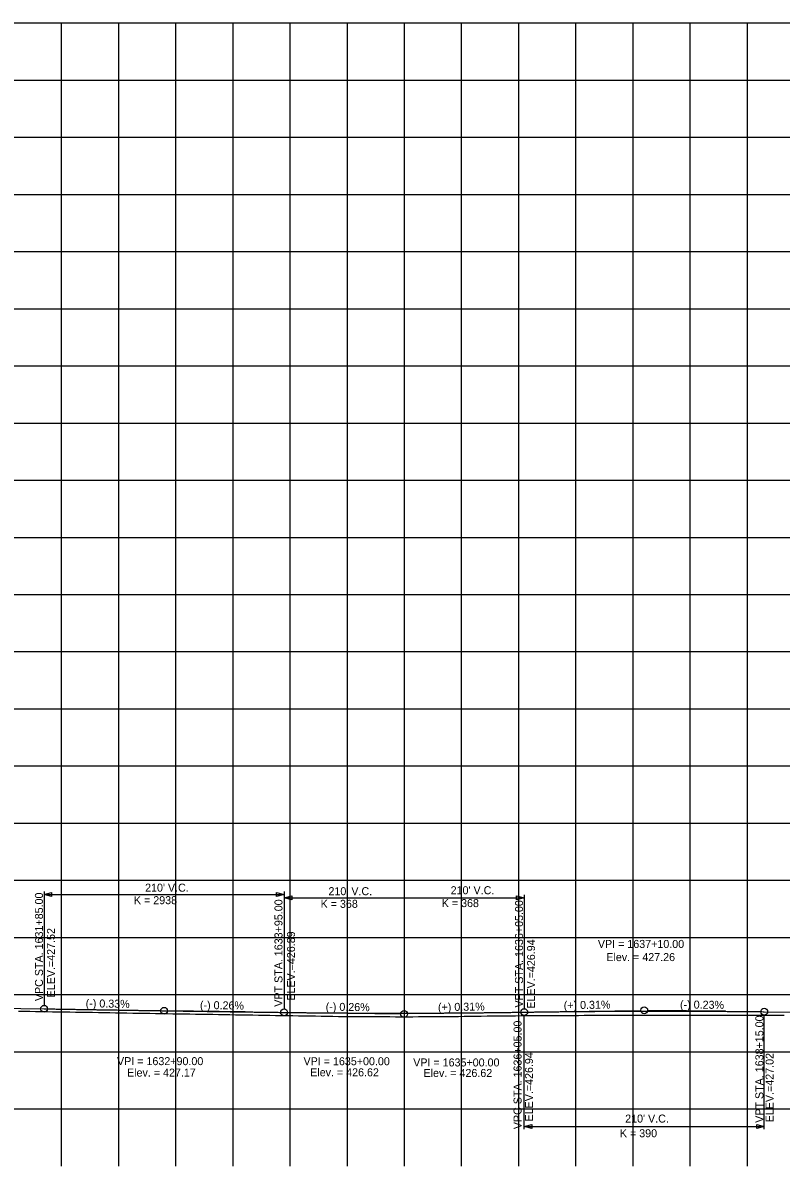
# Model space of a CAD drawing. Extents: x -90830 to 2015517, y -20856 to 836331.
# Drawn here: x 52090 to 52753, y -9797 to -8797 of the extents above; entities that cross this region are included whole.
import ezdxf

# ---------------------------------------------------------------- set-up
doc = ezdxf.new("R2010")
doc.units = 0
for name, color, linetype in [('Level 1', 7, 'Continuous'), ('RD_DDB_GradeTX', 7, 'Continuous'), ('RD_DDB_Profile_EX', 7, 'Continuous'), ('RD_DDB_Profile_Lbl', 7, 'Continuous'), ('RD_DDB_Profile_PR', 7, 'Continuous'), ('RD_DDB_StripGrade', 7, 'Continuous'), ('RD_DDB_VCLbl', 7, 'Continuous'), ('RD_PD_Final_TX', 7, 'Continuous')]:
    doc.layers.add(name, color=color, linetype=linetype)

msp = doc.modelspace()

# ---------------------------------------------------------------- linework, layer by layer
at = {"layer": 'Level 1'}
for p, q in [((51173.46, -8797.12), (52773.46, -8797.12)), ((52123.46, -8797.12), (52123.46, -9297.12)), ((52173.46, -8797.12), (52173.46, -9297.12)), ((52223.46, -8797.12), (52223.46, -9297.12)), ((52273.46, -8797.12), (52273.46, -9297.12)), ((52323.46, -8797.12), (52323.46, -9297.12)), ((52373.46, -8797.12), (52373.46, -9297.12)), ((52423.46, -8797.12), (52423.46, -9297.12)), ((52473.46, -8797.12), (52473.46, -9297.12)), ((52523.46, -8797.12), (52523.46, -9297.12)), ((52573.46, -8797.12), (52573.46, -9297.12)), ((52623.46, -8797.12), (52623.46, -9297.12)), ((52673.46, -8797.12), (52673.46, -9297.12)), ((52723.46, -8797.12), (52723.46, -9297.12)), ((51173.46, -8847.12), (52773.46, -8847.12)), ((51173.46, -8897.12), (52773.46, -8897.12)), ((51173.46, -8947.12), (52773.46, -8947.12)), ((51173.46, -8997.12), (52773.46, -8997.12)), ((51173.46, -9047.12), (52773.46, -9047.12)), ((51173.46, -9097.12), (52773.46, -9097.12)), ((51173.46, -9147.12), (52773.46, -9147.12)), ((51173.46, -9197.12), (52773.46, -9197.12)), ((51173.46, -9247.12), (52773.46, -9247.12)), ((51173.46, -9297.12), (52773.46, -9297.12)), ((51173.46, -9297.12), (52773.46, -9297.12)), ((52123.46, -9297.12), (52123.46, -9797.12)), ((52173.46, -9297.12), (52173.46, -9797.12)), ((52223.46, -9297.12), (52223.46, -9797.12)), ((52273.46, -9297.12), (52273.46, -9797.12)), ((52323.46, -9297.12), (52323.46, -9797.12)), ((52373.46, -9297.12), (52373.46, -9797.12)), ((52423.46, -9297.12), (52423.46, -9797.12)), ((52473.46, -9297.12), (52473.46, -9797.12)), ((52523.46, -9297.12), (52523.46, -9797.12)), ((52573.46, -9297.12), (52573.46, -9797.12)), ((52623.46, -9297.12), (52623.46, -9797.12)), ((52673.46, -9297.12), (52673.46, -9797.12)), ((52723.46, -9297.12), (52723.46, -9797.12)), ((51173.46, -9347.12), (52773.46, -9347.12)), ((51173.46, -9397.12), (52773.46, -9397.12)), ((51173.46, -9447.12), (52773.46, -9447.12)), ((51173.46, -9497.12), (52773.46, -9497.12)), ((51173.46, -9547.12), (52773.46, -9547.12)), ((51173.46, -9597.12), (52773.46, -9597.12)), ((51173.46, -9647.12), (52773.46, -9647.12)), ((51173.46, -9697.12), (52773.46, -9697.12)), ((51173.46, -9747.12), (52773.46, -9747.12))]:
    msp.add_line(p, q, dxfattribs=at)
at = {"layer": 'RD_DDB_GradeTX'}
for p, q in [((52142.47, -9660.08), (52210.46, -9661.22)), ((52284.45, -9662.21), (52216.46, -9661.31)), ((52352.47, -9663.1), (52420.46, -9664)), ((52494.45, -9662.95), (52426.46, -9663.99)), ((52562.47, -9661.9), (52630.46, -9660.86)), ((52704.45, -9661.63), (52636.46, -9660.85))]:
    msp.add_line(p, q, dxfattribs=at)
for centre in [(52213.46, -9661.27), (52633.46, -9660.81), (52423.46, -9664.04)]:
    msp.add_circle(centre, 3, dxfattribs=at)
at = {"layer": 'RD_DDB_Profile_EX'}
for points in [[(52085.95, -9661.51), (52090.95, -9661.6), (52095.95, -9661.7), (52100.95, -9661.79), (52105.95, -9661.88), (52110.95, -9661.97), (52115.95, -9662.06), (52120.95, -9662.14), (52125.95, -9662.22), (52130.95, -9662.27), (52135.95, -9662.33), (52140.95, -9662.38), (52145.95, -9662.44), (52150.95, -9662.54), (52155.95, -9662.64), (52160.95, -9662.74), (52165.95, -9662.84), (52170.95, -9662.93), (52175.95, -9663.02), (52180.95, -9663.11), (52185.95, -9663.2), (52190.95, -9663.28), (52195.95, -9663.36), (52200.95, -9663.44), (52205.95, -9663.53), (52210.95, -9663.62), (52215.95, -9663.71), (52220.95, -9663.8), (52225.95, -9663.89), (52230.95, -9663.94), (52235.95, -9663.99), (52240.95, -9664.05), (52245.95, -9664.1), (52250.95, -9664.2), (52255.95, -9664.3), (52260.95, -9664.39), (52265.95, -9664.49), (52270.95, -9664.56), (52275.95, -9664.64), (52280.95, -9664.71), (52285.95, -9664.79), (52290.95, -9664.88), (52295.95, -9664.97), (52300.95, -9665.07), (52305.95, -9665.17), (52310.95, -9665.25), (52315.95, -9665.32), (52320.95, -9665.4), (52325.95, -9665.48), (52330.95, -9665.54), (52335.95, -9665.61), (52340.95, -9665.67), (52345.95, -9665.74), (52350.95, -9665.82), (52355.95, -9665.92), (52360.95, -9666.01), (52365.95, -9666.1), (52370.95, -9666.15), (52375.95, -9666.19), (52380.95, -9666.23), (52385.95, -9666.26), (52390.95, -9666.29), (52395.95, -9666.31), (52400.95, -9666.33), (52405.95, -9666.35), (52410.95, -9666.37), (52415.95, -9666.39), (52420.95, -9666.41)], [(52420.95, -9666.41), (52425.95, -9666.42), (52430.95, -9666.41), (52435.95, -9666.38), (52440.95, -9666.35), (52445.95, -9666.31), (52450.95, -9666.28), (52455.95, -9666.23), (52460.95, -9666.19), (52465.95, -9666.15), (52470.95, -9666.09), (52475.95, -9666.03), (52480.95, -9665.97), (52485.95, -9665.91), (52490.95, -9665.85), (52495.95, -9665.79), (52500.95, -9665.73), (52505.95, -9665.68), (52510.95, -9665.62), (52515.95, -9665.57), (52520.95, -9665.51), (52525.95, -9665.46), (52530.95, -9665.42), (52535.95, -9665.41), (52540.95, -9665.4), (52545.95, -9665.39), (52550.95, -9665.37), (52555.95, -9665.34), (52560.95, -9665.31), (52565.95, -9665.28), (52570.95, -9665.25), (52575.95, -9665.22), (52580.95, -9665.19), (52585.95, -9665.17), (52590.95, -9665.15), (52595.95, -9665.13), (52600.95, -9665.12), (52605.95, -9665.11), (52610.95, -9665.09), (52615.95, -9665.05), (52620.95, -9665), (52625.95, -9664.96), (52630.95, -9664.94), (52635.95, -9664.98), (52640.95, -9665.01), (52645.95, -9665.03), (52650.95, -9665.03), (52655.95, -9665.01), (52660.95, -9665), (52665.95, -9664.97), (52670.95, -9664.97), (52675.95, -9664.99), (52680.95, -9665), (52685.95, -9665.02), (52690.95, -9665.05), (52695.95, -9665.1), (52700.95, -9665.15), (52705.95, -9665.2), (52710.95, -9665.21), (52715.95, -9665.16), (52720.95, -9665.11), (52725.95, -9665.06), (52730.95, -9665.03), (52735.95, -9665.03), (52740.95, -9665.04), (52745.95, -9665.05), (52750.95, -9665.07), (52755.95, -9665.11)]]:
    msp.add_lwpolyline(points, dxfattribs=at)
at = {"layer": 'RD_DDB_Profile_PR'}
for p, q in [((51723.46, -9653.07), (52108.46, -9659.51)), ((52738.46, -9662.03), (52779.46, -9662.5))]:
    msp.add_line(p, q, dxfattribs=at)
for points in [[(52108.46, -9659.51), (52112.66, -9659.58), (52116.86, -9659.65), (52121.06, -9659.72), (52125.26, -9659.79), (52129.46, -9659.86), (52133.66, -9659.93), (52137.86, -9660), (52142.06, -9660.07), (52146.26, -9660.13), (52150.46, -9660.2), (52154.66, -9660.27), (52158.86, -9660.34), (52163.06, -9660.4), (52167.26, -9660.47), (52171.46, -9660.53), (52175.66, -9660.6), (52179.86, -9660.67), (52184.06, -9660.73), (52188.26, -9660.8), (52192.46, -9660.86), (52196.66, -9660.92), (52200.86, -9660.99), (52205.06, -9661.05), (52209.26, -9661.11), (52213.46, -9661.18), (52217.66, -9661.24), (52221.86, -9661.3), (52226.06, -9661.36), (52230.26, -9661.43), (52234.46, -9661.49), (52238.66, -9661.55), (52242.86, -9661.61), (52247.06, -9661.67), (52251.26, -9661.73), (52255.46, -9661.79), (52259.66, -9661.85), (52263.86, -9661.91), (52268.06, -9661.97), (52272.26, -9662.03), (52276.46, -9662.09), (52280.66, -9662.14), (52284.86, -9662.2), (52289.06, -9662.26), (52293.26, -9662.32), (52297.46, -9662.37), (52301.66, -9662.43), (52305.86, -9662.49), (52310.06, -9662.54), (52314.26, -9662.6), (52318.46, -9662.65)], [(52318.46, -9662.65), (52322.66, -9662.71), (52326.86, -9662.76), (52331.06, -9662.81), (52335.26, -9662.86), (52339.46, -9662.9), (52343.66, -9662.94), (52347.86, -9662.98), (52352.06, -9663.02), (52356.26, -9663.06), (52360.46, -9663.09), (52364.66, -9663.12), (52368.86, -9663.15), (52373.06, -9663.17), (52377.26, -9663.19), (52381.46, -9663.21), (52385.66, -9663.23), (52389.86, -9663.25), (52394.06, -9663.26), (52398.26, -9663.27), (52402.46, -9663.28), (52406.66, -9663.29), (52410.86, -9663.29), (52415.06, -9663.29), (52419.26, -9663.29), (52423.46, -9663.29), (52427.66, -9663.28), (52431.86, -9663.27), (52436.06, -9663.26), (52440.26, -9663.25), (52444.46, -9663.24), (52448.66, -9663.22), (52452.86, -9663.2), (52457.06, -9663.18), (52461.26, -9663.15), (52465.46, -9663.12), (52469.66, -9663.09), (52473.86, -9663.06), (52478.06, -9663.03), (52482.26, -9662.99), (52486.46, -9662.95), (52490.66, -9662.91), (52494.86, -9662.86), (52499.06, -9662.82), (52503.26, -9662.77), (52507.46, -9662.72), (52511.66, -9662.66), (52515.86, -9662.61), (52520.06, -9662.55), (52524.26, -9662.49), (52528.46, -9662.42)], [(52528.46, -9662.42), (52532.66, -9662.36), (52536.86, -9662.3), (52541.06, -9662.24), (52545.26, -9662.18), (52549.46, -9662.13), (52553.66, -9662.08), (52557.86, -9662.03), (52562.06, -9661.98), (52566.26, -9661.94), (52570.46, -9661.89), (52574.66, -9661.85), (52578.86, -9661.81), (52583.06, -9661.78), (52587.26, -9661.74), (52591.46, -9661.71), (52595.66, -9661.68), (52599.86, -9661.65), (52604.06, -9661.63), (52608.26, -9661.61), (52612.46, -9661.59), (52616.66, -9661.57), (52620.86, -9661.55), (52625.06, -9661.54), (52629.26, -9661.53), (52633.46, -9661.52), (52637.66, -9661.51), (52641.86, -9661.51), (52646.06, -9661.5), (52650.26, -9661.5), (52654.46, -9661.51), (52658.66, -9661.51), (52662.86, -9661.52), (52667.06, -9661.53), (52671.26, -9661.54), (52675.46, -9661.55), (52679.66, -9661.57), (52683.86, -9661.59), (52688.06, -9661.61), (52692.26, -9661.63), (52696.46, -9661.65), (52700.66, -9661.68), (52704.86, -9661.71), (52709.06, -9661.74), (52713.26, -9661.78), (52717.46, -9661.81), (52721.66, -9661.85), (52725.86, -9661.89), (52730.06, -9661.93), (52734.26, -9661.98), (52738.46, -9662.03)]]:
    msp.add_spline(points, degree=3, dxfattribs=at)
at = {"layer": 'RD_DDB_VCLbl'}
for p, q in [((52108.46, -9557.01), (52108.46, -9656.51)), ((52108.46, -9559.51), (52318.46, -9559.51)), ((52318.46, -9557.01), (52318.46, -9659.65)), ((52318.46, -9559.92), (52318.46, -9659.65)), ((52528.46, -9559.92), (52528.46, -9659.42)), ((52318.46, -9562.42), (52528.46, -9562.42)), ((52528.46, -9764.92), (52528.46, -9665.42)), ((52738.46, -9764.92), (52738.46, -9665.03)), ((52528.46, -9762.42), (52738.46, -9762.42))]:
    msp.add_line(p, q, dxfattribs=at)
for centre in [(52108.46, -9659.51), (52318.46, -9662.65), (52528.46, -9662.42), (52738.46, -9662.03)]:
    msp.add_circle(centre, 3, dxfattribs=at)
at = {"layer": 'RD_PD_Final_TX'}
for points in [[(52115.06, -9561.16), (52108.46, -9559.51), (52115.06, -9557.86)], [(52311.86, -9557.86), (52318.46, -9559.51), (52311.86, -9561.16)], [(52325.06, -9564.07), (52318.46, -9562.42), (52325.06, -9560.77)], [(52521.86, -9560.77), (52528.46, -9562.42), (52521.86, -9564.07)], [(52535.06, -9764.07), (52528.46, -9762.42), (52535.06, -9760.77)], [(52731.86, -9760.77), (52738.46, -9762.42), (52731.86, -9764.07)]]:
    msp.add_lwpolyline(points, close=True, dxfattribs=at)

# ---------------------------------------------------------------- texts
at = {"layer": 'RD_DDB_GradeTX'}
for s, rotation, p in [('(-) 0.33%', 359.04067, (52144.79, -9658.12)), ('(-) 0.26%', 359.24538, (52244.77, -9659.68)), ('(-) 0.26%', 359.24538, (52354.78, -9661.13)), ('(+) 0.31%', 0.88004, (52453.1, -9661.58)), ('(+) 0.31%', 0.88004, (52563.11, -9659.89)), ('(-) 0.23%', 359.33743, (52664.77, -9659.17))]:
    msp.add_text(s, height=7, rotation=rotation, dxfattribs=at).set_placement(p)
at = {"layer": 'RD_DDB_Profile_Lbl'}
for s, p in [('VPI = 1637+10.00', (52592.95, -9606.27)), ('Elev. = 427.26', (52600.34, -9617.77)), ('VPI = 1632+90.00', (52172.27, -9708.8)), ('VPI = 1635+00.00', (52335.43, -9708.87)), ('VPI = 1635+00.00', (52431.39, -9709.91)), ('Elev. = 427.17', (52181.02, -9718.8)), ('Elev. = 426.62', (52341.26, -9718.55)), ('Elev. = 426.62', (52440.4, -9719.14))]:
    msp.add_text(s, height=7, dxfattribs=at).set_placement(p)
at = {"layer": 'RD_DDB_StripGrade'}
for s, p in [('VPC STA. 1631+85.00 ', (52107.46, -9652.78)), ('VPT STA. 1633+95.00 ', (52317, -9657.7)), ('VPT STA. 1636+05.00 ', (52527.46, -9658.38)), ('ELEV.=427.52', (52117.96, -9649.51)), ('ELEV.=426.89', (52327.96, -9652.42)), ('ELEV.=426.94', (52537.96, -9659.4)), ('VPT STA. 1638+15.00 ', (52737.69, -9759.22)), ('VPC STA. 1636+05.00 ', (52526.17, -9764.8)), ('ELEV.=426.94', (52536.17, -9758.08)), ('ELEV.=427.02', (52746.67, -9758.79))]:
    msp.add_text(s, height=7, rotation=90, dxfattribs=at).set_placement(p)
at = {"layer": 'RD_DDB_VCLbl'}
for s, p in [("210' V.C.", (52196.82, -9557.04)), ("210' V.C.", (52357.25, -9560.12)), ("210' V.C.", (52464.12, -9559.29)), ('K = 2938', (52187.05, -9567.99)), ('K = 368', (52350.38, -9571.18)), ('K = 368', (52456.34, -9570.55)), ("210' V.C.", (52616.82, -9759.02)), ('K = 390', (52612.2, -9771.85))]:
    msp.add_text(s, height=7, dxfattribs=at).set_placement(p)

doc.saveas('drawing.dxf')
